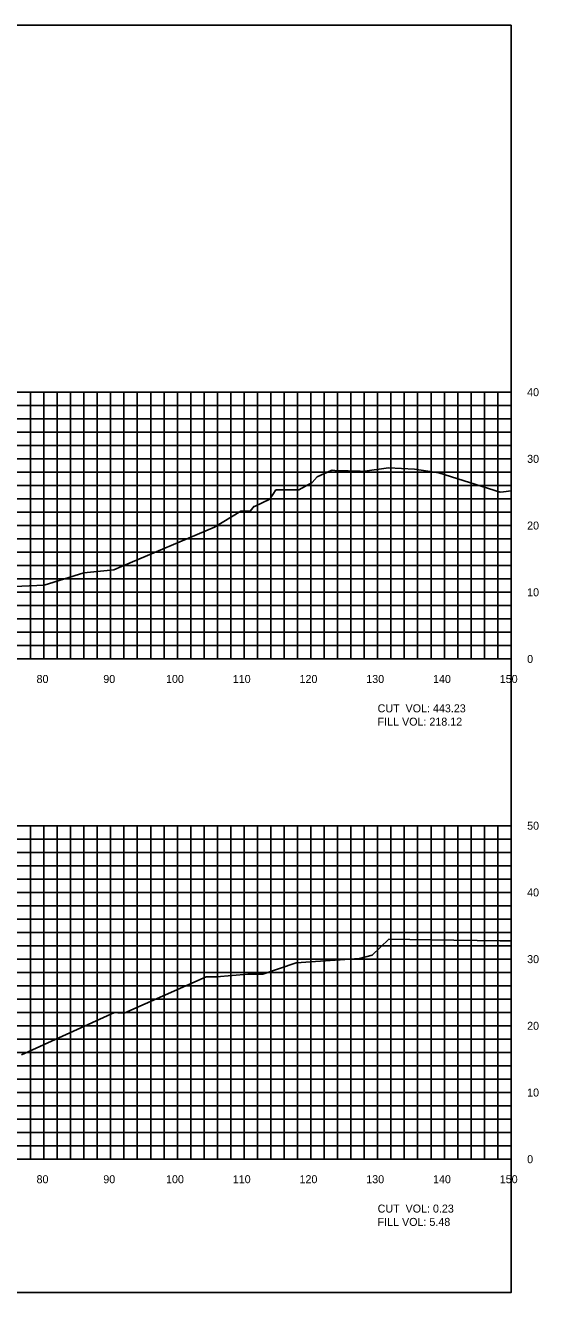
# Model space of a CAD drawing. Extents: x 1797419 to 1809236, y 248759 to 251512.
# Drawn here: x 1803728.2 to 1803805.1, y 250417.3 to 250607.3 of the extents above; entities that cross this region are included whole.
import ezdxf

# ---------------------------------------------------------------- set-up
doc = ezdxf.new("R2010")
doc.units = 0
for name, color, linetype in [('10', 7, 'Continuous'), ('31', 7, 'Continuous'), ('60', 7, 'Continuous'), ('ANNO-TXT', 7, 'Continuous'), ('Level 62', 7, 'Continuous'), ('M-ROADS', 7, 'Continuous')]:
    doc.layers.add(name, color=color, linetype=linetype)

msp = doc.modelspace()

# ---------------------------------------------------------------- linework, layer by layer
msp.add_lwpolyline([(1803501, 250417.26), (1803801, 250417.26), (1803801, 250607.26), (1803501, 250607.26)], close=True)
at = {"layer": '60'}
for p, q in [((1803801, 250512.26), (1803801, 250552.26)), ((1803801.06, 250552.26), (1803801, 250552.26)), ((1803801.06, 250542.26), (1803801, 250542.26)), ((1803801.06, 250532.26), (1803801, 250532.26)), ((1803801.06, 250522.26), (1803801, 250522.26)), ((1803501, 250512.26), (1803801, 250512.26)), ((1803731, 250512.2), (1803731, 250512.26)), ((1803741, 250512.2), (1803741, 250512.26)), ((1803751, 250512.2), (1803751, 250512.26)), ((1803761, 250512.2), (1803761, 250512.26)), ((1803771, 250512.2), (1803771, 250512.26)), ((1803781, 250512.2), (1803781, 250512.26)), ((1803791, 250512.2), (1803791, 250512.26)), ((1803801, 250512.2), (1803801, 250512.26)), ((1803801.06, 250512.26), (1803801, 250512.26)), ((1803801, 250437.26), (1803801, 250487.26)), ((1803801.06, 250487.26), (1803801, 250487.26)), ((1803801.06, 250477.26), (1803801, 250477.26)), ((1803801.06, 250467.26), (1803801, 250467.26)), ((1803801.06, 250457.26), (1803801, 250457.26)), ((1803801.06, 250447.26), (1803801, 250447.26)), ((1803501, 250437.26), (1803801, 250437.26)), ((1803731, 250437.2), (1803731, 250437.26)), ((1803741, 250437.2), (1803741, 250437.26)), ((1803751, 250437.2), (1803751, 250437.26)), ((1803761, 250437.2), (1803761, 250437.26)), ((1803771, 250437.2), (1803771, 250437.26)), ((1803781, 250437.2), (1803781, 250437.26)), ((1803791, 250437.2), (1803791, 250437.26)), ((1803801, 250437.2), (1803801, 250437.26)), ((1803801.06, 250437.26), (1803801, 250437.26))]:
    msp.add_line(p, q, dxfattribs=at)
at = {"layer": 'Level 62'}
for p, q in [((1803501, 250552.26), (1803801, 250552.26)), ((1803729, 250512.26), (1803729, 250552.26)), ((1803731, 250512.26), (1803731, 250552.26)), ((1803733, 250512.26), (1803733, 250552.26)), ((1803735, 250512.26), (1803735, 250552.26)), ((1803737, 250512.26), (1803737, 250552.26)), ((1803739, 250512.26), (1803739, 250552.26)), ((1803741, 250512.26), (1803741, 250552.26)), ((1803743, 250512.26), (1803743, 250552.26)), ((1803745, 250512.26), (1803745, 250552.26)), ((1803747, 250512.26), (1803747, 250552.26)), ((1803749, 250512.26), (1803749, 250552.26)), ((1803751, 250512.26), (1803751, 250552.26)), ((1803753, 250512.26), (1803753, 250552.26)), ((1803755, 250512.26), (1803755, 250552.26)), ((1803757, 250512.26), (1803757, 250552.26)), ((1803759, 250512.26), (1803759, 250552.26)), ((1803761, 250512.26), (1803761, 250552.26)), ((1803763, 250512.26), (1803763, 250552.26)), ((1803765, 250512.26), (1803765, 250552.26)), ((1803767, 250512.26), (1803767, 250552.26)), ((1803769, 250512.26), (1803769, 250552.26)), ((1803771, 250512.26), (1803771, 250552.26)), ((1803773, 250512.26), (1803773, 250552.26)), ((1803775, 250512.26), (1803775, 250552.26)), ((1803777, 250512.26), (1803777, 250552.26)), ((1803779, 250512.26), (1803779, 250552.26)), ((1803781, 250512.26), (1803781, 250552.26)), ((1803783, 250512.26), (1803783, 250552.26)), ((1803785, 250512.26), (1803785, 250552.26)), ((1803787, 250512.26), (1803787, 250552.26)), ((1803789, 250512.26), (1803789, 250552.26)), ((1803791, 250512.26), (1803791, 250552.26)), ((1803793, 250512.26), (1803793, 250552.26)), ((1803795, 250512.26), (1803795, 250552.26)), ((1803797, 250512.26), (1803797, 250552.26)), ((1803799, 250512.26), (1803799, 250552.26)), ((1803801, 250512.26), (1803801, 250552.26)), ((1803501, 250550.26), (1803801, 250550.26)), ((1803501, 250548.26), (1803801, 250548.26)), ((1803501, 250546.26), (1803801, 250546.26)), ((1803501, 250544.26), (1803801, 250544.26)), ((1803501, 250542.26), (1803801, 250542.26)), ((1803501, 250540.26), (1803801, 250540.26)), ((1803501, 250538.26), (1803801, 250538.26)), ((1803501, 250536.26), (1803801, 250536.26)), ((1803501, 250534.26), (1803801, 250534.26)), ((1803501, 250532.26), (1803801, 250532.26)), ((1803501, 250530.26), (1803801, 250530.26)), ((1803501, 250528.26), (1803801, 250528.26)), ((1803501, 250526.26), (1803801, 250526.26)), ((1803501, 250524.26), (1803801, 250524.26)), ((1803501, 250522.26), (1803801, 250522.26)), ((1803501, 250520.26), (1803801, 250520.26)), ((1803501, 250518.26), (1803801, 250518.26)), ((1803501, 250516.26), (1803801, 250516.26)), ((1803501, 250514.26), (1803801, 250514.26)), ((1803501, 250512.26), (1803801, 250512.26)), ((1803501, 250487.26), (1803801, 250487.26)), ((1803501, 250487.26), (1803801, 250487.26)), ((1803729, 250437.26), (1803729, 250487.26)), ((1803729, 250437.26), (1803729, 250487.26)), ((1803731, 250437.26), (1803731, 250487.26)), ((1803731, 250437.26), (1803731, 250487.26)), ((1803733, 250437.26), (1803733, 250487.26)), ((1803733, 250437.26), (1803733, 250487.26)), ((1803735, 250437.26), (1803735, 250487.26)), ((1803735, 250437.26), (1803735, 250487.26)), ((1803737, 250437.26), (1803737, 250487.26)), ((1803737, 250437.26), (1803737, 250487.26)), ((1803739, 250437.26), (1803739, 250487.26)), ((1803739, 250437.26), (1803739, 250487.26)), ((1803741, 250437.26), (1803741, 250487.26)), ((1803741, 250437.26), (1803741, 250487.26)), ((1803743, 250437.26), (1803743, 250487.26)), ((1803743, 250437.26), (1803743, 250487.26)), ((1803745, 250437.26), (1803745, 250487.26)), ((1803745, 250437.26), (1803745, 250487.26)), ((1803747, 250437.26), (1803747, 250487.26)), ((1803747, 250437.26), (1803747, 250487.26)), ((1803749, 250437.26), (1803749, 250487.26)), ((1803749, 250437.26), (1803749, 250487.26)), ((1803751, 250437.26), (1803751, 250487.26)), ((1803751, 250437.26), (1803751, 250487.26)), ((1803753, 250437.26), (1803753, 250487.26)), ((1803753, 250437.26), (1803753, 250487.26)), ((1803755, 250437.26), (1803755, 250487.26)), ((1803755, 250437.26), (1803755, 250487.26)), ((1803757, 250437.26), (1803757, 250487.26)), ((1803757, 250437.26), (1803757, 250487.26)), ((1803759, 250437.26), (1803759, 250487.26)), ((1803759, 250437.26), (1803759, 250487.26)), ((1803761, 250437.26), (1803761, 250487.26)), ((1803761, 250437.26), (1803761, 250487.26)), ((1803763, 250437.26), (1803763, 250487.26)), ((1803763, 250437.26), (1803763, 250487.26)), ((1803765, 250437.26), (1803765, 250487.26)), ((1803765, 250437.26), (1803765, 250487.26)), ((1803767, 250437.26), (1803767, 250487.26)), ((1803767, 250437.26), (1803767, 250487.26)), ((1803769, 250437.26), (1803769, 250487.26)), ((1803769, 250437.26), (1803769, 250487.26)), ((1803771, 250437.26), (1803771, 250487.26)), ((1803771, 250437.26), (1803771, 250487.26)), ((1803773, 250437.26), (1803773, 250487.26)), ((1803773, 250437.26), (1803773, 250487.26)), ((1803775, 250437.26), (1803775, 250487.26)), ((1803775, 250437.26), (1803775, 250487.26)), ((1803777, 250437.26), (1803777, 250487.26)), ((1803777, 250437.26), (1803777, 250487.26)), ((1803779, 250437.26), (1803779, 250487.26)), ((1803779, 250437.26), (1803779, 250487.26)), ((1803781, 250437.26), (1803781, 250487.26)), ((1803781, 250437.26), (1803781, 250487.26)), ((1803783, 250437.26), (1803783, 250487.26)), ((1803783, 250437.26), (1803783, 250487.26)), ((1803785, 250437.26), (1803785, 250487.26)), ((1803785, 250437.26), (1803785, 250487.26)), ((1803787, 250437.26), (1803787, 250487.26)), ((1803787, 250437.26), (1803787, 250487.26)), ((1803789, 250437.26), (1803789, 250487.26)), ((1803789, 250437.26), (1803789, 250487.26)), ((1803791, 250437.26), (1803791, 250487.26)), ((1803791, 250437.26), (1803791, 250487.26)), ((1803793, 250437.26), (1803793, 250487.26)), ((1803793, 250437.26), (1803793, 250487.26)), ((1803795, 250437.26), (1803795, 250487.26)), ((1803795, 250437.26), (1803795, 250487.26)), ((1803797, 250437.26), (1803797, 250487.26)), ((1803797, 250437.26), (1803797, 250487.26)), ((1803799, 250437.26), (1803799, 250487.26)), ((1803799, 250437.26), (1803799, 250487.26)), ((1803801, 250437.26), (1803801, 250487.26)), ((1803801, 250437.26), (1803801, 250487.26)), ((1803501, 250485.26), (1803801, 250485.26)), ((1803501, 250485.26), (1803801, 250485.26)), ((1803501, 250483.26), (1803801, 250483.26)), ((1803501, 250483.26), (1803801, 250483.26)), ((1803501, 250481.26), (1803801, 250481.26)), ((1803501, 250481.26), (1803801, 250481.26)), ((1803501, 250479.26), (1803801, 250479.26)), ((1803501, 250479.26), (1803801, 250479.26)), ((1803501, 250477.26), (1803801, 250477.26)), ((1803501, 250477.26), (1803801, 250477.26)), ((1803501, 250475.26), (1803801, 250475.26)), ((1803501, 250475.26), (1803801, 250475.26)), ((1803501, 250473.26), (1803801, 250473.26)), ((1803501, 250473.26), (1803801, 250473.26)), ((1803501, 250471.26), (1803801, 250471.26)), ((1803501, 250471.26), (1803801, 250471.26)), ((1803501, 250469.26), (1803801, 250469.26)), ((1803501, 250469.26), (1803801, 250469.26)), ((1803501, 250467.26), (1803801, 250467.26)), ((1803501, 250467.26), (1803801, 250467.26)), ((1803501, 250465.26), (1803801, 250465.26)), ((1803501, 250465.26), (1803801, 250465.26)), ((1803501, 250463.26), (1803801, 250463.26)), ((1803501, 250463.26), (1803801, 250463.26)), ((1803501, 250461.26), (1803801, 250461.26)), ((1803501, 250461.26), (1803801, 250461.26)), ((1803501, 250459.26), (1803801, 250459.26)), ((1803501, 250459.26), (1803801, 250459.26)), ((1803501, 250457.26), (1803801, 250457.26)), ((1803501, 250457.26), (1803801, 250457.26)), ((1803501, 250455.26), (1803801, 250455.26)), ((1803501, 250455.26), (1803801, 250455.26)), ((1803501, 250453.26), (1803801, 250453.26)), ((1803501, 250453.26), (1803801, 250453.26)), ((1803501, 250451.26), (1803801, 250451.26)), ((1803501, 250451.26), (1803801, 250451.26)), ((1803501, 250449.26), (1803801, 250449.26)), ((1803501, 250449.26), (1803801, 250449.26)), ((1803501, 250447.26), (1803801, 250447.26)), ((1803501, 250447.26), (1803801, 250447.26)), ((1803501, 250445.26), (1803801, 250445.26)), ((1803501, 250445.26), (1803801, 250445.26)), ((1803501, 250443.26), (1803801, 250443.26)), ((1803501, 250443.26), (1803801, 250443.26)), ((1803501, 250441.26), (1803801, 250441.26)), ((1803501, 250441.26), (1803801, 250441.26)), ((1803501, 250439.26), (1803801, 250439.26)), ((1803501, 250439.26), (1803801, 250439.26)), ((1803501, 250437.26), (1803801, 250437.26)), ((1803501, 250437.26), (1803801, 250437.26))]:
    msp.add_line(p, q, dxfattribs=at)
at = {"layer": 'M-ROADS'}
for points in [[(1803708.55, 250522.33), (1803731.04, 250523.32), (1803736.98, 250525.16), (1803741.5, 250525.62), (1803742.64, 250526.11), (1803756.56, 250532.03), (1803760.52, 250534.41), (1803761.91, 250534.41), (1803762.49, 250535.15), (1803762.56, 250535.14), (1803764.83, 250536.24), (1803765.77, 250537.63), (1803767.64, 250537.63), (1803769.21, 250537.63), (1803771.17, 250538.71), (1803771.96, 250539.56), (1803774.02, 250540.5), (1803774.17, 250540.55), (1803774.57, 250540.54), (1803776.59, 250540.47), (1803778.4, 250540.4), (1803779.02, 250540.38), (1803779.09, 250540.42), (1803782.65, 250540.91), (1803786.51, 250540.7), (1803790.16, 250540.15), (1803799.34, 250537.28), (1803799.84, 250537.33), (1803801, 250537.45)], [(1803727.63, 250452.93), (1803741.56, 250459.24), (1803742.06, 250459.23), (1803743.14, 250459.22), (1803755.29, 250464.62), (1803756.84, 250464.6), (1803761.58, 250465.01), (1803762.7, 250464.99), (1803763.82, 250465), (1803768.81, 250466.7), (1803778.28, 250467.37), (1803780.17, 250467.83), (1803782.66, 250470.24), (1803788.95, 250470.17), (1803799.34, 250470.02), (1803800.11, 250470.02), (1803801, 250470)]]:
    msp.add_lwpolyline(points, dxfattribs=at)

# ---------------------------------------------------------------- texts
at = {"layer": '10'}
for s, p in [('80', (1803729.9, 250508.66)), ('90', (1803739.9, 250508.66)), ('100', (1803749.3, 250508.66)), ('110', (1803759.3, 250508.66)), ('120', (1803769.3, 250508.66)), ('130', (1803779.3, 250508.66)), ('140', (1803789.3, 250508.66)), ('150', (1803799.3, 250508.66)), ('80', (1803729.9, 250433.66)), ('90', (1803739.9, 250433.66)), ('100', (1803749.3, 250433.66)), ('110', (1803759.3, 250433.66)), ('120', (1803769.3, 250433.66)), ('130', (1803779.3, 250433.66)), ('140', (1803789.3, 250433.66)), ('150', (1803799.3, 250433.66))]:
    msp.add_text(s, height=1.2, dxfattribs=at).set_placement(p)
at = {"layer": '31'}
for s, p in [('40', (1803803.4, 250551.66)), ('30', (1803803.4, 250541.66)), ('20', (1803803.4, 250531.66)), ('10', (1803803.4, 250521.66)), ('0', (1803803.4, 250511.66)), ('50', (1803803.4, 250486.66)), ('40', (1803803.4, 250476.66)), ('30', (1803803.4, 250466.66)), ('20', (1803803.4, 250456.66)), ('10', (1803803.4, 250446.66)), ('0', (1803803.4, 250436.66))]:
    msp.add_text(s, height=1.2, dxfattribs=at).set_placement(p)
at = {"layer": 'ANNO-TXT'}
for s, p in [('CUT  VOL: 443.23', (1803781, 250504.26)), ('FILL VOL: 218.12', (1803781, 250502.26)), ('CUT  VOL: 0.23', (1803781, 250429.26)), ('FILL VOL: 5.48', (1803781, 250427.26))]:
    msp.add_text(s, height=1.2, dxfattribs=at).set_placement(p)

doc.saveas('drawing.dxf')
